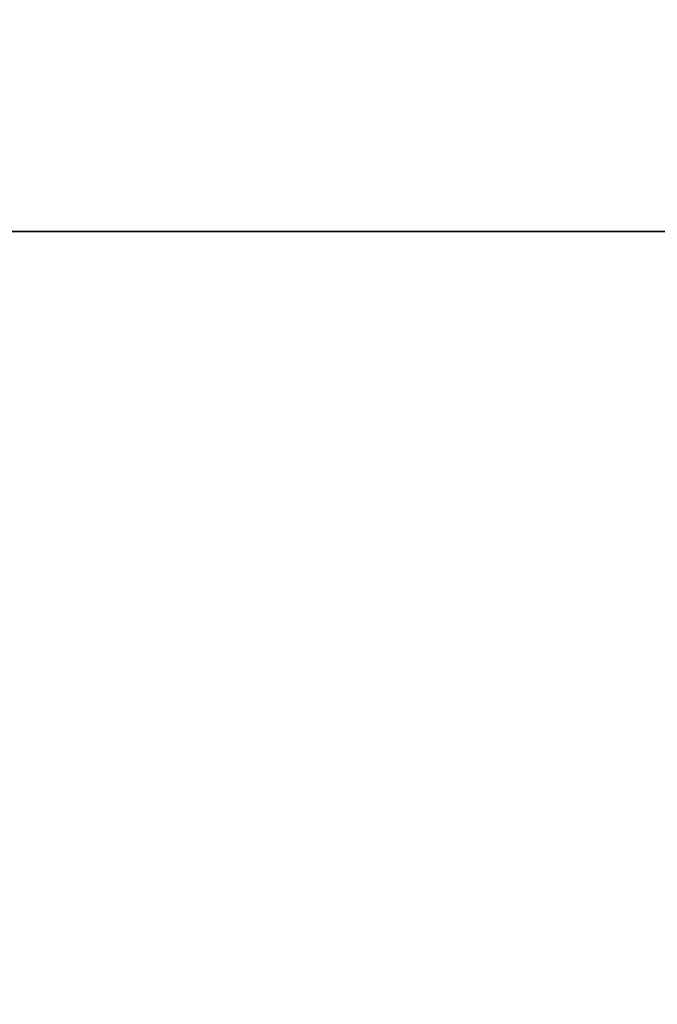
# Model space of a CAD drawing. Header units: millimetres. Extents: x -503 to 6703, y -110 to 249.
# Tile 256 of 656: x 337.55 to 340.1, y -12.4 to -8.45. Entities that reach past the tile are written whole.
import ezdxf

# ---------------------------------------------------------------- set-up
doc = ezdxf.new("R2010")
doc.units = ezdxf.units.MM
doc.layers.add('151', color=7, linetype='Continuous', true_color=0xffffff)

# ---------------------------------------------------------------- blocks, each defined once
blk = doc.blocks.new('UG_SURFACE_001')
at = {"layer": '151', "color": 252, "linetype": 'Continuous', "lineweight": 35}
for points in [[(502.5, -9.3, 2212.25), (502.5, 230.4, 2212.25), (-502.5, 230.4, 2212.25), (-502.5, -9.3, 2212.25)], [(-352.5, -9.3, 2062.2499), (-352.5, 230.4, 2062.2499), (352.5, 230.4, 2062.2499), (352.5, -9.3, 2062.2499)], [(502.5, -9.3, 2212.25), (-502.5, -9.3, 2212.25), (-352.5, -9.3, 2062.2499), (352.5, -9.3, 2062.2499)]]:
    blk.add_3dface(points, dxfattribs=at)
blk = doc.blocks.new('UG_SURFACE_086')
at = {"layer": '151', "color": 252, "linetype": 'Continuous', "lineweight": 35}
for points in [[(-368, -9.3, 2075.2499), (368, -9.3, 2075.2499), (366.5, -9.3, 2073.75), (-366.5, -9.3, 2073.75)], [(-368, -9.3, 2075.2499), (-368, -26.22, 2075.2499), (368, -26.22, 2075.2499), (368, -9.3, 2075.2499)], [(-366.5, -9.3, 2073.75), (366.5, -9.3, 2073.75), (366.5, -26.22, 2073.75), (-366.5, -26.22, 2073.75)]]:
    blk.add_3dface(points, dxfattribs=at)

msp = doc.modelspace()

# ---------------------------------------------------------------- linework, layer by layer
at = {"layer": '151', "color": 251, "linetype": 'Continuous', "lineweight": -3, "true_color": 0x636466}
for p, q in [((-502.5, -9.3, 2212.25), (502.5, -9.3, 2212.25)), ((368, -9.3, 2075.25), (-368, -9.3, 2075.25)), ((366.5, -9.3, 2073.75), (-366.5, -9.3, 2073.75)), ((352.5, -9.3, 2062.25), (-352.5, -9.3, 2062.25))]:
    msp.add_line(p, q, dxfattribs=at)

# ---------------------------------------------------------------- block references
for name in ['UG_SURFACE_001', 'UG_SURFACE_086']:
    msp.add_blockref(name, (0, 0), dxfattribs=at)

doc.saveas('drawing.dxf')
